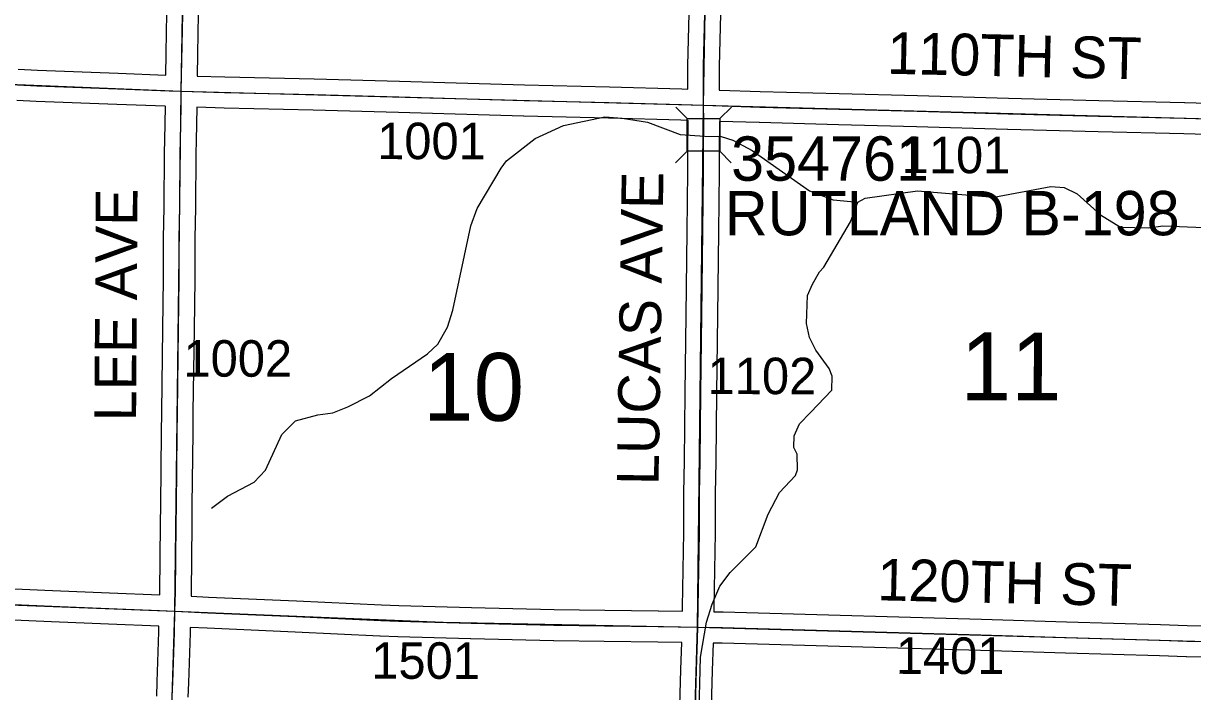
# Model space of a CAD drawing. Extents: x -157.2 to -99.3, y 12.2 to 46.2.
# Drawn here: x -123.678 to -121.437, y 38.353 to 39.634 of the extents above; entities that cross this region are included whole.
import ezdxf

# ---------------------------------------------------------------- set-up
doc = ezdxf.new("R2010")
doc.units = 0
for name, color, linetype in [('tdCoHydroRiver', 7, 'Continuous'), ('tdCoSecRdNmbr', 7, 'Continuous'), ('tdCoSecRdTxt', 7, 'Continuous'), ('tdCoSecRteBand', 7, 'Continuous'), ('tdCoSecRteCL', 7, 'Continuous'), ('tdCoSectLine', 7, 'Continuous'), ('tdCoSectNmbr', 7, 'Continuous'), ('tdCoStrucSec', 7, 'Continuous'), ('tdCoStrucSecCoName', 7, 'Continuous'), ('tdCoStrucSecFHWANum', 7, 'Continuous'), ('tdCoSurfAsphalt', 7, 'Continuous'), ('tdCoSurfGravel', 7, 'Continuous')]:
    doc.layers.add(name, color=color, linetype=linetype)

msp = doc.modelspace()

# ---------------------------------------------------------------- linework, layer by layer
at = {"layer": 'tdCoHydroRiver'}
for points in [[(-123.3171, 38.7048), (-123.2864, 38.7276), (-123.2351, 38.7545), (-123.2139, 38.7776), (-123.182, 38.8461), (-123.156, 38.8722), (-123.113, 38.8836), (-123.0845, 38.8875), (-123.0557, 38.8993), (-123.0141, 38.9202), (-122.9721, 38.9537), (-122.9029, 39.0007), (-122.8834, 39.0191), (-122.8651, 39.0517), (-122.8547, 39.0846), (-122.8201, 39.2462), (-122.8081, 39.279), (-122.7617, 39.3566), (-122.7518, 39.3705), (-122.6969, 39.4131), (-122.6425, 39.4384), (-122.5631, 39.4551), (-122.53, 39.4525), (-122.4813, 39.4448), (-122.4188, 39.4209), (-122.3716, 39.418), (-122.34, 39.4171), (-122.3181, 39.4101), (-122.2808, 39.3901), (-122.1709, 39.3128), (-122.1256, 39.2957), (-122.0784, 39.2912)], [(-122.0784, 39.2912), (-122.064, 39.2987), (-121.9641, 39.3132), (-121.8177, 39.3011), (-121.7081, 39.3216), (-121.6829, 39.3193), (-121.658, 39.3075), (-121.6134, 39.2668), (-121.5746, 39.2436), (-121.521, 39.242), (-121.4938, 39.2461), (-121.4143, 39.2426), (-121.3272, 39.2263), (-121.2632, 39.2389), (-121.1904, 39.2782), (-121.1825, 39.278)], [(-122.3832, 38.2944), (-122.3796, 38.419), (-122.3682, 38.4865), (-122.3578, 38.521), (-122.3426, 38.5552), (-122.3229, 38.5815), (-122.2741, 38.6306), (-122.2502, 38.6931), (-122.2285, 38.7351), (-122.1976, 38.7674), (-122.1941, 38.7783), (-122.1948, 38.8083), (-122.2008, 38.8211), (-122.2002, 38.8432), (-122.19, 38.8666), (-122.1689, 38.8881), (-122.1282, 38.9311), (-122.1274, 38.9579), (-122.1333, 38.9723), (-122.1591, 39.0078), (-122.1711, 39.0318), (-122.1766, 39.0588), (-122.1751, 39.1124), (-122.165, 39.1342), (-122.1517, 39.1575), (-122.1435, 39.1668), (-122.0921, 39.2537), (-122.0784, 39.2912)]]:
    msp.add_lwpolyline(points, dxfattribs=at)
at = {"layer": 'tdCoSecRteBand'}
for points in [[(-123.4047, 39.535), (-123.4042, 39.5764), (-123.4042, 39.5765), (-123.4042, 39.5766), (-123.4012, 39.7309)], [(-123.3412, 39.7298), (-123.3442, 39.5755), (-123.3447, 39.5331), (-123.2914, 39.5315), (-123.1206, 39.5276), (-123.1206, 39.5276), (-123.1205, 39.5276), (-122.957, 39.5234), (-122.957, 39.5234), (-122.9569, 39.5234), (-122.7173, 39.5162), (-122.5546, 39.5123), (-122.5546, 39.5123), (-122.5545, 39.5123), (-122.4157, 39.5083), (-122.4156, 39.5083), (-122.4156, 39.5083), (-122.4042, 39.508)], [(-122.4042, 39.508), (-122.4044, 39.5191), (-122.4044, 39.5194), (-122.4044, 39.5197), (-122.4041, 39.5525), (-122.4041, 39.5527), (-122.4041, 39.553), (-122.4004, 39.7036)], [(-122.3404, 39.7022), (-122.3441, 39.5518), (-122.3444, 39.5195), (-122.3442, 39.5073), (-122.3442, 39.5061), (-122.343, 39.5061), (-122.2655, 39.5037), (-122.1142, 39.4997), (-121.964, 39.496), (-121.9639, 39.496), (-121.9638, 39.496), (-121.7895, 39.4906), (-121.6163, 39.4861), (-121.4521, 39.4824), (-121.452, 39.4824), (-121.4518, 39.4824), (-121.3642, 39.4797)], [(-123.6876, 39.546), (-123.6508, 39.5443), (-123.4963, 39.5387), (-123.4962, 39.5387), (-123.4962, 39.5387), (-123.4047, 39.535)], [(-123.4164, 38.5388), (-123.4163, 38.5445), (-123.4148, 38.6739), (-123.4145, 38.7116), (-123.4145, 38.7117), (-123.4145, 38.7117), (-123.413, 38.8491), (-123.413, 38.8491), (-123.413, 38.8491), (-123.4126, 38.8893), (-123.4126, 38.8893), (-123.4106, 39.0486), (-123.4106, 39.0487), (-123.4106, 39.0487), (-123.4091, 39.1442), (-123.4091, 39.2219), (-123.4091, 39.2222), (-123.4091, 39.2225), (-123.4079, 39.2819), (-123.4074, 39.3855), (-123.4074, 39.3859), (-123.4074, 39.3863), (-123.4066, 39.4103), (-123.4054, 39.4749), (-123.4059, 39.475), (-123.4059, 39.475), (-123.4985, 39.4787), (-123.6531, 39.4844), (-123.6533, 39.4844), (-123.6534, 39.4844), (-123.6903, 39.4861)], [(-122.4144, 38.5074), (-122.4142, 38.5153), (-122.412, 38.658), (-122.412, 38.7328), (-122.412, 38.7331), (-122.412, 38.7334), (-122.4108, 38.7954), (-122.409, 38.9262), (-122.4073, 39.0749), (-122.4056, 39.2352), (-122.4056, 39.2353), (-122.4056, 39.2353), (-122.4039, 39.3503), (-122.4039, 39.3915), (-122.4039, 39.3915), (-122.4039, 39.3916), (-122.4036, 39.4474), (-122.4036, 39.4479), (-122.4174, 39.4484), (-122.5561, 39.4523), (-122.7188, 39.4563), (-122.7189, 39.4563), (-122.719, 39.4563), (-122.9586, 39.4634), (-123.122, 39.4676), (-123.2929, 39.4715), (-123.293, 39.4715), (-123.2931, 39.4715), (-123.3454, 39.4731), (-123.3466, 39.409), (-123.3466, 39.4088), (-123.3467, 39.4086), (-123.3474, 39.3849), (-123.3479, 39.2814), (-123.3479, 39.2812), (-123.3479, 39.2809), (-123.3491, 39.2216), (-123.3491, 39.144), (-123.3491, 39.1437), (-123.3491, 39.1435), (-123.3506, 39.0479), (-123.3526, 38.8886), (-123.3531, 38.8484), (-123.3545, 38.7111), (-123.3548, 38.6735), (-123.3548, 38.6734), (-123.3548, 38.6733), (-123.3563, 38.5436), (-123.3563, 38.5434), (-123.3563, 38.5432), (-123.3564, 38.5367), (-123.3564, 38.5361), (-123.3559, 38.5361), (-123.3229, 38.5346), (-123.1542, 38.5272), (-123.1542, 38.5272), (-123.1541, 38.5272), (-122.9914, 38.5195), (-122.958, 38.5181), (-122.819, 38.5144), (-122.6603, 38.5109), (-122.5635, 38.5094), (-122.4608, 38.5082), (-122.4607, 38.5082), (-122.4606, 38.5082), (-122.4144, 38.5074), (-122.4144, 38.5074)], [(-121.3659, 39.4198), (-121.4536, 39.4225), (-121.6177, 39.4262), (-121.6177, 39.4262), (-121.6178, 39.4262), (-121.7911, 39.4306), (-121.7912, 39.4306), (-121.7913, 39.4306), (-121.9656, 39.436), (-122.1157, 39.4397), (-122.1157, 39.4397), (-122.1157, 39.4397), (-122.2671, 39.4437), (-122.2672, 39.4437), (-122.2673, 39.4437), (-122.3436, 39.4461), (-122.3439, 39.3914), (-122.3439, 39.35), (-122.3439, 39.3498), (-122.3439, 39.3496), (-122.3456, 39.2345), (-122.3473, 39.0743), (-122.3473, 39.0742), (-122.3473, 39.0742), (-122.3491, 38.9255), (-122.3491, 38.9255), (-122.3491, 38.9255), (-122.3508, 38.7945), (-122.3508, 38.7944), (-122.3508, 38.7943), (-122.352, 38.7325), (-122.352, 38.6578), (-122.352, 38.6576), (-122.352, 38.6573), (-122.3542, 38.5143), (-122.3542, 38.5142), (-122.3542, 38.5142), (-122.3544, 38.5063), (-122.337, 38.506), (-122.3369, 38.506), (-122.3367, 38.506), (-122.1343, 38.5003), (-121.9999, 38.4966), (-121.9998, 38.4966), (-121.9998, 38.4966), (-121.8415, 38.4919), (-121.8415, 38.4919), (-121.8415, 38.4919), (-121.6782, 38.487), (-121.4982, 38.4818), (-121.4982, 38.4818), (-121.4981, 38.4818), (-121.447, 38.4801), (-121.4162, 38.4794)], [(-123.7676, 38.5533), (-123.6216, 38.5471), (-123.5124, 38.5427), (-123.4164, 38.5388)], [(-123.4222, 38.3446), (-123.4214, 38.3719), (-123.4214, 38.372), (-123.4214, 38.3721), (-123.4182, 38.4677), (-123.4179, 38.4788), (-123.418, 38.4788), (-123.5148, 38.4828), (-123.6241, 38.4872), (-123.6241, 38.4872), (-123.6241, 38.4872), (-123.77, 38.4934)], [(-122.4221, 38.2339), (-122.4174, 38.3958), (-122.4174, 38.3959), (-122.4174, 38.3959), (-122.4157, 38.4474), (-122.4616, 38.4482), (-122.5643, 38.4494), (-122.5644, 38.4494), (-122.5644, 38.4494), (-122.6613, 38.4509), (-122.6614, 38.4509), (-122.6615, 38.4509), (-122.8203, 38.4544), (-122.8204, 38.4544), (-122.8205, 38.4544), (-122.9598, 38.4581), (-122.9601, 38.4581), (-122.9603, 38.4581), (-122.9941, 38.4596), (-122.9942, 38.4596), (-122.9942, 38.4596), (-123.1569, 38.4672), (-123.3255, 38.4746), (-123.3256, 38.4746), (-123.3256, 38.4746), (-123.358, 38.4761), (-123.3582, 38.466), (-123.3582, 38.4659), (-123.3582, 38.4658), (-123.3614, 38.3702), (-123.3622, 38.3429)], [(-121.4169, 38.4194), (-121.4485, 38.4201), (-121.4487, 38.4201), (-121.4488, 38.4201), (-121.5, 38.4218), (-121.68, 38.427), (-121.68, 38.427), (-121.68, 38.427), (-121.8433, 38.4319), (-122.0016, 38.4366), (-122.1359, 38.4403), (-122.1359, 38.4403), (-122.1359, 38.4403), (-122.3383, 38.446), (-122.3556, 38.4463), (-122.3556, 38.4462), (-122.3557, 38.4462), (-122.3574, 38.394), (-122.3621, 38.232)]]:
    msp.add_lwpolyline(points, dxfattribs=at)
at = {"layer": 'tdCoSecRteCL'}
for points in [[(-123.3751, 39.504), (-123.3742, 39.576), (-123.3712, 39.7304), (-123.3683, 39.8986), (-123.3646, 40.0645), (-123.3609, 40.2017), (-123.3581, 40.2889), (-123.3566, 40.3654), (-123.3549, 40.4393), (-123.3546, 40.4466)], [(-122.3739, 39.477), (-122.3744, 39.5195), (-122.3741, 39.5523), (-122.3704, 39.7029), (-122.3672, 39.8521), (-122.364, 39.9971), (-122.3618, 40.1318), (-122.361, 40.1781), (-122.3588, 40.3261), (-122.3571, 40.4123)], [(-124.3806, 39.545), (-124.3151, 39.5417), (-124.2103, 39.5361), (-124.0994, 39.5316), (-123.98, 39.5267), (-123.8404, 39.522), (-123.689, 39.5161), (-123.652, 39.5144), (-123.4974, 39.5087), (-123.398, 39.5047), (-123.3751, 39.504)], [(-123.3872, 38.5074), (-123.3863, 38.544), (-123.3848, 38.6737), (-123.3845, 38.7114), (-123.3831, 38.8488), (-123.3826, 38.889), (-123.3806, 39.0483), (-123.3791, 39.144), (-123.3791, 39.2219), (-123.3779, 39.2816), (-123.3774, 39.3854), (-123.3766, 39.4096), (-123.3754, 39.4749), (-123.3751, 39.504)], [(-123.3751, 39.504), (-123.2922, 39.5015), (-123.1213, 39.4976), (-122.9578, 39.4934), (-122.7181, 39.4862), (-122.5554, 39.4823), (-122.4165, 39.4784), (-122.3739, 39.477)], [(-122.385, 38.4768), (-122.3842, 38.5148), (-122.382, 38.6578), (-122.382, 38.7328), (-122.3808, 38.7949), (-122.3791, 38.9259), (-122.3773, 39.0746), (-122.3756, 39.2349), (-122.3739, 39.35), (-122.3739, 39.3915), (-122.3736, 39.4474), (-122.3739, 39.477)], [(-122.3739, 39.477), (-122.2663, 39.4737), (-122.1149, 39.4697), (-121.9647, 39.466), (-121.7904, 39.4606), (-121.617, 39.4562), (-121.4528, 39.4525), (-121.365, 39.4497)], [(-124.3866, 38.5458), (-124.3617, 38.5453), (-124.2004, 38.5391), (-124.0572, 38.5337), (-123.9052, 38.5275), (-123.7689, 38.5233), (-123.6229, 38.5172), (-123.5136, 38.5127), (-123.4167, 38.5088), (-123.3872, 38.5074)], [(-123.4179, 37.5104), (-123.4171, 37.5341), (-123.4163, 37.563), (-123.4134, 37.6754), (-123.4121, 37.7149), (-123.4082, 37.831), (-123.4067, 37.8771), (-123.4033, 37.9847), (-123.402, 38.0357), (-123.3978, 38.1578), (-123.3961, 38.2101), (-123.3922, 38.3437), (-123.3914, 38.3711), (-123.3882, 38.4668), (-123.3872, 38.5074)], [(-123.3872, 38.5074), (-123.3242, 38.5046), (-123.1556, 38.4972), (-122.9928, 38.4895), (-122.959, 38.4881), (-122.8197, 38.4844), (-122.6609, 38.4809), (-122.5639, 38.4794), (-122.4611, 38.4782), (-122.385, 38.4768)], [(-122.4148, 37.4828), (-122.4133, 37.5182), (-122.4121, 37.5893), (-122.4094, 37.6985), (-122.4067, 37.7614), (-122.4017, 37.9185), (-122.398, 38.0615), (-122.3968, 38.0948), (-122.3921, 38.2329), (-122.3874, 38.3949), (-122.3855, 38.4536), (-122.385, 38.4768)], [(-122.385, 38.4768), (-122.3376, 38.476), (-122.1351, 38.4703), (-122.0007, 38.4666), (-121.8424, 38.4619), (-121.6791, 38.457), (-121.4991, 38.4518), (-121.4478, 38.4501), (-121.3869, 38.4487)]]:
    msp.add_lwpolyline(points, dxfattribs=at)
at = {"layer": 'tdCoSectLine'}
for points in [[(-123.3754, 39.504), (-123.355, 40.4466)], [(-122.3743, 39.477), (-122.3574, 40.4123)], [(-124.381, 39.545), (-123.3754, 39.504)], [(-123.3876, 38.5074), (-123.3754, 39.504)], [(-123.3754, 39.504), (-122.3743, 39.477)], [(-122.3854, 38.4768), (-122.3743, 39.477)], [(-122.3743, 39.477), (-121.3778, 39.4501)], [(-124.387, 38.5458), (-123.3876, 38.5074)], [(-123.4183, 37.5104), (-123.3876, 38.5074)], [(-123.3876, 38.5074), (-122.8733, 38.4864), (-122.3854, 38.4768)], [(-122.4151, 37.4828), (-122.3854, 38.4768)], [(-122.3854, 38.4768), (-121.3873, 38.4487)]]:
    msp.add_lwpolyline(points, dxfattribs=at)
at = {"layer": 'tdCoStrucSec'}
for p, q in [((-122.4053, 39.4515), (-122.4274, 39.4737)), ((-122.3427, 39.4514), (-122.3205, 39.4735)), ((-122.4055, 39.3889), (-122.4276, 39.3669)), ((-122.3429, 39.3888), (-122.3208, 39.3666))]:
    msp.add_line(p, q, dxfattribs=at)
msp.add_lwpolyline([(-122.4055, 39.3889), (-122.4053, 39.4515), (-122.3427, 39.4514), (-122.3429, 39.3888)], close=True, dxfattribs=at)
at = {"layer": 'tdCoSurfAsphalt'}
for points in [[(-123.3751, 39.504), (-123.3742, 39.576), (-123.3712, 39.7304), (-123.3683, 39.8986), (-123.3646, 40.0645), (-123.3609, 40.2017), (-123.3581, 40.2889), (-123.3566, 40.3654), (-123.3549, 40.4393), (-123.3546, 40.4466)], [(-123.689, 39.5161), (-123.652, 39.5144), (-123.4974, 39.5087), (-123.398, 39.5047), (-123.3751, 39.504), (-123.2922, 39.5015), (-123.1213, 39.4976), (-122.9578, 39.4934), (-122.7181, 39.4862), (-122.5554, 39.4823), (-122.4165, 39.4784), (-122.3739, 39.477), (-122.2663, 39.4737), (-122.1149, 39.4697), (-121.9647, 39.466), (-121.7904, 39.4606), (-121.617, 39.4562), (-121.4528, 39.4525), (-121.365, 39.4497), (-121.252, 39.4475), (-121.1411, 39.443)], [(-123.3922, 38.3437), (-123.3914, 38.3711), (-123.3882, 38.4668), (-123.3872, 38.5074), (-123.3863, 38.544), (-123.3848, 38.6737), (-123.3845, 38.7114), (-123.3831, 38.8488), (-123.3826, 38.889), (-123.3806, 39.0483), (-123.3791, 39.144), (-123.3791, 39.2219), (-123.3779, 39.2816), (-123.3774, 39.3854), (-123.3766, 39.4096), (-123.3754, 39.4749), (-123.3751, 39.504)]]:
    msp.add_lwpolyline(points, dxfattribs=at)
at = {"layer": 'tdCoSurfGravel'}
for points in [[(-122.385, 38.4768), (-122.3842, 38.5148), (-122.382, 38.6578), (-122.382, 38.7328), (-122.3808, 38.7949), (-122.3791, 38.9259), (-122.3773, 39.0746), (-122.3756, 39.2349), (-122.3739, 39.35), (-122.3739, 39.3915), (-122.3736, 39.4474), (-122.3739, 39.477), (-122.3744, 39.5195), (-122.3741, 39.5523), (-122.3704, 39.7029), (-122.3672, 39.8521), (-122.364, 39.9971), (-122.3618, 40.1318), (-122.361, 40.1781), (-122.3588, 40.3261), (-122.3571, 40.4123)], [(-123.7689, 38.5233), (-123.6229, 38.5172), (-123.5136, 38.5127), (-123.4167, 38.5088), (-123.3872, 38.5074), (-123.3242, 38.5046), (-123.1556, 38.4972), (-122.9928, 38.4895), (-122.959, 38.4881), (-122.8197, 38.4844), (-122.6609, 38.4809), (-122.5639, 38.4794), (-122.4611, 38.4782), (-122.385, 38.4768), (-122.3376, 38.476), (-122.1351, 38.4703), (-122.0007, 38.4666), (-121.8424, 38.4619), (-121.6791, 38.457), (-121.4991, 38.4518), (-121.4478, 38.4501), (-121.3869, 38.4487)], [(-122.4148, 37.4828), (-122.4133, 37.5182), (-122.4121, 37.5893), (-122.4094, 37.6985), (-122.4067, 37.7614), (-122.4017, 37.9185), (-122.398, 38.0615), (-122.3968, 38.0948), (-122.3921, 38.2329), (-122.3874, 38.3949), (-122.3855, 38.4536), (-122.385, 38.4768)]]:
    msp.add_lwpolyline(points, dxfattribs=at)

# ---------------------------------------------------------------- texts
at = {"layer": 'tdCoSecRdNmbr'}
for s, rotation, p in [('1001', 359.9054, (-122.9997, 39.3738)), ('1101', 359.9062, (-121.9944, 39.347)), ('1002', 359.9051, (-123.3709, 38.957)), ('1102', 359.9059, (-122.3663, 38.9235)), ('1401', 359.9062, (-122.0056, 38.3874)), ('1501', 359.9054, (-123.0109, 38.378))]:
    msp.add_text(s, height=0.07, rotation=rotation, dxfattribs=at).set_placement(p)
at = {"layer": 'tdCoSecRdTxt'}
for s, rotation, p in [('110TH ST', 358.7277, (-122.0228, 39.5375)), ('LUCAS AVE', 89.0831, (-122.4604, 38.7486)), ('LEE AVE', 89.6333, (-123.4617, 38.8712)), ('120TH ST', 358.6581, (-122.0417, 38.5284))]:
    msp.add_text(s, height=0.08, rotation=rotation, dxfattribs=at).set_placement(p)
at = {"layer": 'tdCoSectNmbr'}
for s, rotation, p in [('11', 359.9062, (-121.8815, 38.9117)), ('10', 359.9055, (-122.9115, 38.8724))]:
    msp.add_text(s, height=0.13, rotation=rotation, dxfattribs=at).set_placement(p)
at = {"layer": 'tdCoStrucSecCoName'}
msp.add_text('RUTLAND B-198', height=0.085, dxfattribs=at).set_placement((-122.3332, 39.2278))
at = {"layer": 'tdCoStrucSecFHWANum'}
msp.add_text('354761', height=0.085, dxfattribs=at).set_placement((-122.3212, 39.3324))

doc.saveas('drawing.dxf')
